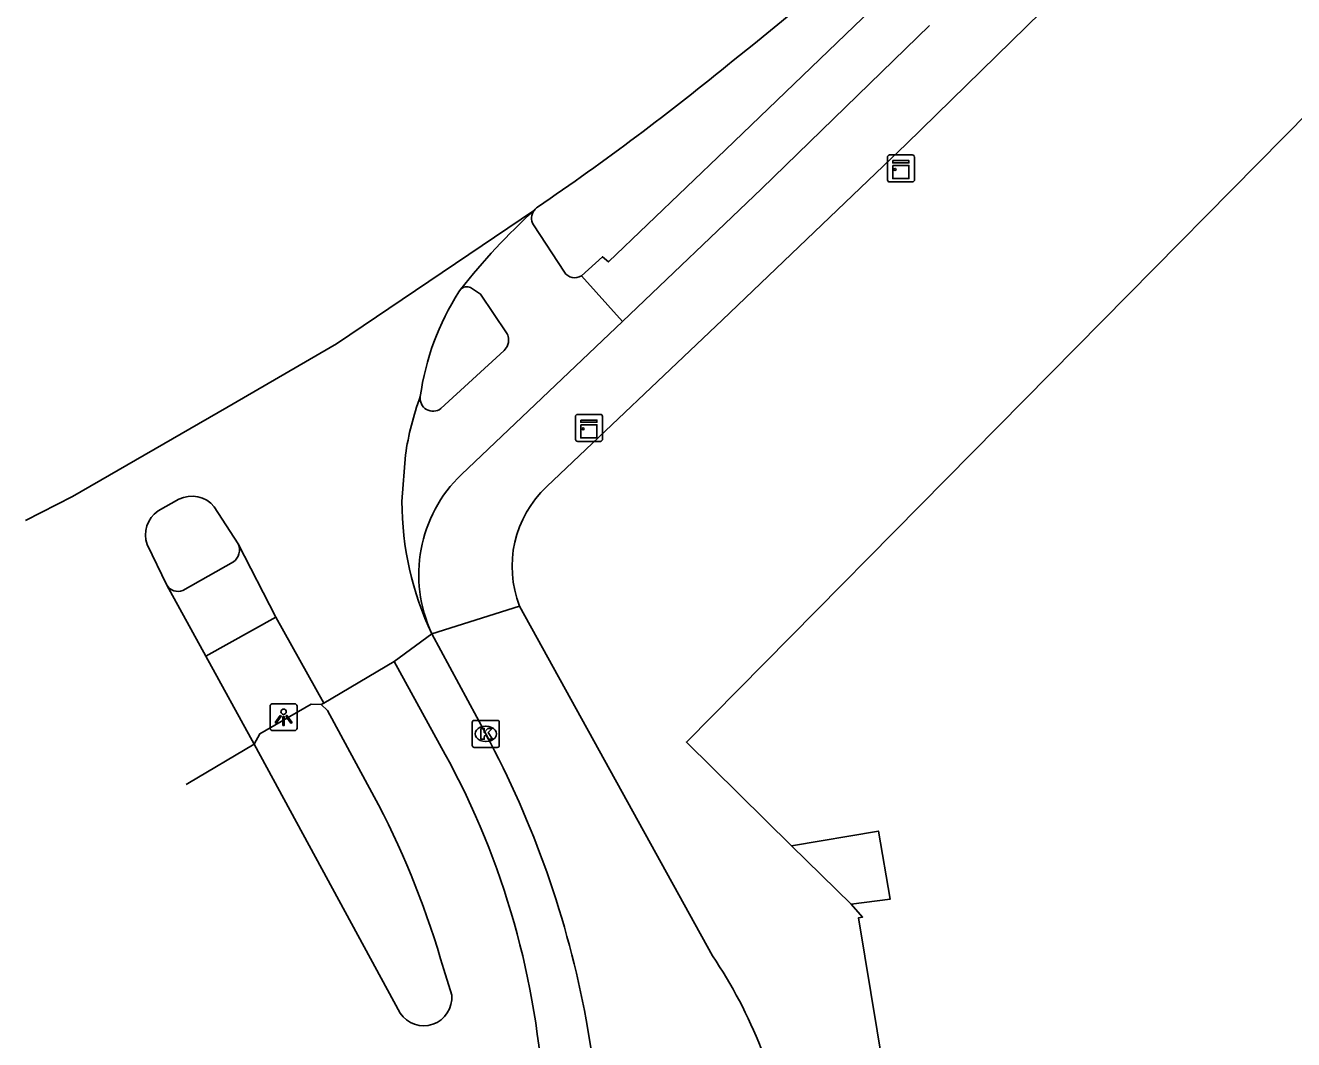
# Model space of a CAD drawing. Extents: x 162074 to 163034, y 381824 to 382557.
# Drawn here: x 162073.69 to 162120.69, y 382359.42 to 382397 of the extents above; entities that cross this region are included whole.
import ezdxf

# ---------------------------------------------------------------- set-up
doc = ezdxf.new("R2010")
doc.units = 0
for name, color, linetype in [('IMGEO_Fietspad_gesloten', 7, 'Continuous'), ('IMGEO_Fietspad_open', 7, 'Continuous'), ('IMGEO_Kast', 7, 'Continuous'), ('IMGEO_Kolk', 7, 'Continuous'), ('IMGEO_Lichtpunt', 7, 'Continuous'), ('IMGEO_Pand', 7, 'Continuous'), ('IMGEO_Pand_overbouw', 7, 'Continuous'), ('IMGEO_Rijbaan_lokaal_gesloten', 7, 'Continuous'), ('IMGEO_Rijbaan_lokaal_open', 7, 'Continuous'), ('IMGEO_Voetpad_open', 7, 'Continuous')]:
    doc.layers.add(name, color=color, linetype=linetype)

msp = doc.modelspace()

# ---------------------------------------------------------------- linework, layer by layer
at = {"layer": 'IMGEO_Fietspad_gesloten'}
for points in [[(162092.523, 382389.604), (162093.663, 382387.854)], [(162095.822, 382386.027), (162094.294, 382387.717)], [(162091.522, 382385.613), (162090.559, 382387.04), (162090.184, 382387.287)], [(162089.846, 382380.364), (162095.822, 382386.027)], [(162089.089, 382382.8), (162091.429, 382384.953), (162091.547, 382385.1), (162091.598, 382385.255), (162091.595, 382385.415)], [(162079.523, 382376.064), (162081.406, 382377.121)], [(162080.37, 382373.632), (162082.967, 382375.074)]]:
    msp.add_lwpolyline(points, dxfattribs=at)
for centre, radius, start, end in [((162092.924, 382389.862), 0.477, 141.7046, 212.7049), ((162094.051, 382388.119), 0.47, 214.3504, 301.1502), ((162090.048, 382387.001), 0.316, 64.5879, 137.2524), ((162090.669, 382385.186), 0.954, 13.889, 26.5875), ((162088.798, 382383.182), 0.48, 171.4067, 307.2837), ((162093.429, 382376.647), 5.162, 133.9525, 205.0451), ((162081.052, 382377.566), 0.568, 308.4709, 22.8906), ((162079.345, 382376.52), 0.49, 212.9127, 291.3299)]:
    msp.add_arc(centre, radius, start, end, dxfattribs=at)
at = {"layer": 'IMGEO_Fietspad_open'}
for points in [[(162094.294, 382387.717), (162095.071, 382388.427), (162095.295, 382388.233), (162099.637, 382392.383), (162105.991, 382398.493)], [(162095.822, 382386.027), (162100.972, 382390.937), (162107.199, 382396.997)]]:
    msp.add_lwpolyline(points, dxfattribs=at)
at = {"layer": 'IMGEO_Kast'}
for p, q in [((162105.638, 382391.271), (162105.638, 382392.112)), ((162105.638, 382392.112), (162105.638, 382391.271)), ((162105.713, 382392.196), (162106.554, 382392.196)), ((162106.554, 382392.196), (162105.713, 382392.196)), ((162106.638, 382392.121), (162106.638, 382391.28)), ((162106.638, 382391.28), (162106.638, 382392.121)), ((162106.563, 382391.196), (162105.722, 382391.196)), ((162105.722, 382391.196), (162106.563, 382391.196)), ((162094.077, 382381.662), (162094.077, 382382.503)), ((162094.077, 382382.503), (162094.077, 382381.662)), ((162094.152, 382382.587), (162094.993, 382382.587)), ((162094.993, 382382.587), (162094.152, 382382.587)), ((162095.077, 382382.512), (162095.077, 382381.671)), ((162095.077, 382381.671), (162095.077, 382382.512)), ((162095.002, 382381.587), (162094.161, 382381.587)), ((162094.161, 382381.587), (162095.002, 382381.587))]:
    msp.add_line(p, q, dxfattribs=at)
for points in [[(162105.833, 382391.986), (162106.433, 382391.986), (162106.433, 382391.901), (162105.833, 382391.901), (162105.833, 382391.986)], [(162105.833, 382391.811), (162106.433, 382391.811), (162106.433, 382391.322), (162105.833, 382391.322), (162105.833, 382391.811)], [(162094.272, 382382.377), (162094.872, 382382.377), (162094.872, 382382.292), (162094.272, 382382.292), (162094.272, 382382.377)], [(162094.272, 382382.202), (162094.872, 382382.202), (162094.872, 382381.713), (162094.272, 382381.713), (162094.272, 382382.202)]]:
    msp.add_lwpolyline(points, dxfattribs=at)
for centre in [(162105.917, 382391.66), (162094.356, 382382.051)]:
    msp.add_circle(centre, 0.0377, dxfattribs=at)
for centre, start, end in [((162105.716, 382392.118), 92.4484, 184.2845), ((162105.716, 382392.118), 92.4484, 184.2845), ((162106.56, 382392.118), 2.4484, 94.2845), ((162106.56, 382392.118), 2.4484, 94.2845), ((162105.716, 382391.274), 182.4484, 274.2845), ((162105.716, 382391.274), 182.4484, 274.2845), ((162106.56, 382391.274), 272.4484, 4.2845), ((162106.56, 382391.274), 272.4484, 4.2845), ((162094.155, 382382.509), 92.4484, 184.2845), ((162094.155, 382382.509), 92.4484, 184.2845), ((162094.999, 382382.509), 2.4484, 94.2845), ((162094.999, 382382.509), 2.4484, 94.2845), ((162094.999, 382381.665), 272.4484, 4.2845), ((162094.999, 382381.665), 272.4484, 4.2845), ((162094.155, 382381.665), 182.4484, 274.2845), ((162094.155, 382381.665), 182.4484, 274.2845)]:
    msp.add_arc(centre, 0.0779, start, end, dxfattribs=at)
at = {"layer": 'IMGEO_Kolk'}
for p, q in [((162090.251, 382370.326), (162090.251, 382371.178)), ((162090.326, 382371.252), (162091.178, 382371.252)), ((162090.739, 382371.032), (162090.764, 382371.032)), ((162091.252, 382371.178), (162091.252, 382370.326)), ((162090.762, 382370.472), (162090.737, 382370.472)), ((162091.178, 382370.252), (162090.326, 382370.252))]:
    msp.add_line(p, q, dxfattribs=at)
for points in [[(162090.251, 382370.326), (162090.251, 382371.178)], [(162090.326, 382371.252), (162091.178, 382371.252)], [(162090.572, 382370.952), (162090.695, 382370.952), (162090.695, 382370.801), (162090.825, 382370.952), (162090.989, 382370.952), (162090.843, 382370.801), (162090.996, 382370.552), (162090.844, 382370.552), (162090.759, 382370.716), (162090.695, 382370.649), (162090.695, 382370.552), (162090.572, 382370.552), (162090.572, 382370.952)], [(162091.252, 382371.178), (162091.252, 382370.326)], [(162091.178, 382370.252), (162090.326, 382370.252)]]:
    msp.add_lwpolyline(points, dxfattribs=at)
for centre, start, end in [((162090.328, 382371.176), 91.552, 178.448), ((162090.328, 382371.176), 91.552, 178.448), ((162091.176, 382371.176), 1.552, 88.448), ((162091.176, 382371.176), 1.552, 88.448), ((162090.328, 382370.328), 181.552, 268.448), ((162090.328, 382370.328), 181.552, 268.448), ((162091.176, 382370.328), 271.552, 358.448), ((162091.176, 382370.328), 271.552, 358.448)]:
    msp.add_arc(centre, 0.0765, start, end, dxfattribs=at)
for centre, major_axis, ratio, start_param, end_param in [((162090.738, 382370.752), (-0.387, 0.002), 0.722429, 4.712389, 7.853982), ((162090.763, 382370.752), (-0.39, 0.002), 0.717154, 1.570796, 4.712389)]:
    msp.add_ellipse(centre, major_axis=major_axis, ratio=ratio, start_param=start_param, end_param=end_param, dxfattribs=at)
at = {"layer": 'IMGEO_Lichtpunt'}
for p, q in [((162083.66, 382371.868), (162082.852, 382371.868)), ((162083.66, 382371.868), (162082.852, 382371.868)), ((162082.758, 382371.773), (162082.758, 382370.966)), ((162082.758, 382371.773), (162082.758, 382370.966)), ((162083.754, 382370.966), (162083.754, 382371.773)), ((162083.754, 382370.966), (162083.754, 382371.773)), ((162082.852, 382370.872), (162083.66, 382370.872)), ((162082.852, 382370.872), (162083.66, 382370.872))]:
    msp.add_line(p, q, dxfattribs=at)
for points in [[(162083.132, 382371.437), (162083.171, 382371.409), (162082.983, 382371.147), (162082.945, 382371.174), (162083.132, 382371.437)], [(162083.234, 382371.389), (162083.281, 382371.389), (162083.281, 382371.067), (162083.234, 382371.067), (162083.234, 382371.389)], [(162083.344, 382371.409), (162083.382, 382371.436), (162083.569, 382371.174), (162083.53, 382371.146), (162083.344, 382371.409)]]:
    msp.add_lwpolyline(points, dxfattribs=at)
msp.add_circle((162083.257, 382371.571), 0.0994, dxfattribs=at)
for centre, start, end in [((162082.852, 382371.773), 90, 180), ((162082.852, 382371.773), 90, 180), ((162083.66, 382371.773), 0, 90), ((162083.66, 382371.773), 0, 90), ((162082.852, 382370.966), 180, 270), ((162082.852, 382370.966), 180, 270), ((162083.66, 382370.966), 270, 0), ((162083.66, 382370.966), 270, 360)]:
    msp.add_arc(centre, 0.0946, start, end, dxfattribs=at)
at = {"layer": 'IMGEO_Pand'}
msp.add_lwpolyline([(162107.106, 382348.54), (162104.569, 382363.942), (162104.717, 382363.966), (162104.29, 382364.437), (162105.734, 382364.622), (162105.302, 382367.151), (162102.086, 382366.609), (162098.189, 382370.445), (162135.736, 382408.46), (162145.575, 382394.079), (162147.757, 382394.46), (162147.47, 382396.22), (162156.995, 382397.888)], dxfattribs=at)
at = {"layer": 'IMGEO_Pand_overbouw'}
msp.add_lwpolyline([(162104.29, 382364.437), (162105.734, 382364.622), (162105.302, 382367.151), (162102.086, 382366.609)], close=True, dxfattribs=at)
at = {"layer": 'IMGEO_Rijbaan_lokaal_gesloten'}
for points in [[(162099.923, 382395.699), (162100.679, 382396.296), (162108.433, 382402.659)], [(162073.686, 382378.656), (162075.43, 382379.541), (162081.148, 382382.847), (162085.215, 382385.199), (162092.55, 382390.157)], [(162089.756, 382387.124), (162089.816, 382387.216)], [(162087.643, 382379.363), (162087.772, 382381.085)], [(162078.606, 382379.01), (162079.377, 382379.442)], [(162080.685, 382379.163), (162081.576, 382377.787)], [(162078.934, 382376.254), (162078.203, 382377.761)], [(162081.576, 382377.787), (162082.967, 382375.074)], [(162080.37, 382373.632), (162078.934, 382376.254)], [(162082.967, 382375.074), (162084.744, 382371.894)], [(162087.35, 382373.431), (162088.752, 382374.462)], [(162090.752, 382370.752), (162088.752, 382374.462)], [(162082.167, 382370.364), (162080.37, 382373.632)], [(162087.35, 382373.431), (162084.744, 382371.894)], [(162089.251, 382369.983), (162087.35, 382373.431)], [(162082.167, 382370.364), (162079.714, 382368.91), (162079.649, 382368.872)], [(162094.687, 382358.914), (162094.476, 382360.162)]]:
    msp.add_lwpolyline(points, dxfattribs=at)
for centre, radius, start, end in [((162035.341, 382474.343), 101.763, 304.28411, 309.39251), ((162109.533, 382371.628), 25.134, 132.5072, 141.6707), ((162092.919, 382389.867), 0.469, 122.905, 141.8422), ((162097.917, 382381.902), 9.689, 147.3851, 171.9773), ((162099.017, 382379.383), 11.373, 160.1003, 171.3925), ((162079.858, 382378.49), 1.067, 39.1347, 116.7835), ((162099.042, 382379.366), 11.399, 180.0172, 205.4832), ((162079.22, 382378.122), 1.08, 124.6854, 199.5492), ((162058.446, 382353.442), 36.651, 10.5652, 28.1835), ((162062.858, 382355.551), 30.081, 2.9679, 28.6712)]:
    msp.add_arc(centre, radius, start, end, dxfattribs=at)
at = {"layer": 'IMGEO_Rijbaan_lokaal_open'}
for points in [[(162084.744, 382371.894), (162084.654, 382371.842)], [(162084.654, 382371.842), (162084.89, 382371.62), (162086.777, 382368.128)], [(162087.576, 382360.408), (162082.167, 382370.364)], [(162089.192, 382362.018), (162089.488, 382361.069)]]:
    msp.add_lwpolyline(points, dxfattribs=at)
for centre, radius, start, end in [((162057.683, 382353.096), 32.748, 15.8095, 27.3237), ((162088.449, 382360.979), 1.043, 213.1695, 4.9722)]:
    msp.add_arc(centre, radius, start, end, dxfattribs=at)
at = {"layer": 'IMGEO_Voetpad_open'}
for points in [[(162111.35, 382397.502), (162106.334, 382392.596), (162099.529, 382386.088), (162093.013, 382379.913)], [(162092.005, 382375.481), (162088.752, 382374.462)], [(162092.005, 382375.481), (162099.152, 382362.533)], [(162084.654, 382371.842), (162084.273, 382371.853), (162082.382, 382370.755), (162082.167, 382370.364)]]:
    msp.add_lwpolyline(points, dxfattribs=at)
for centre, radius, start, end in [((162095.768, 382376.956), 4.042, 132.9752, 201.3984), ((162083.956, 382352.344), 18.296, 9.4942, 33.8411)]:
    msp.add_arc(centre, radius, start, end, dxfattribs=at)

doc.saveas('drawing.dxf')
